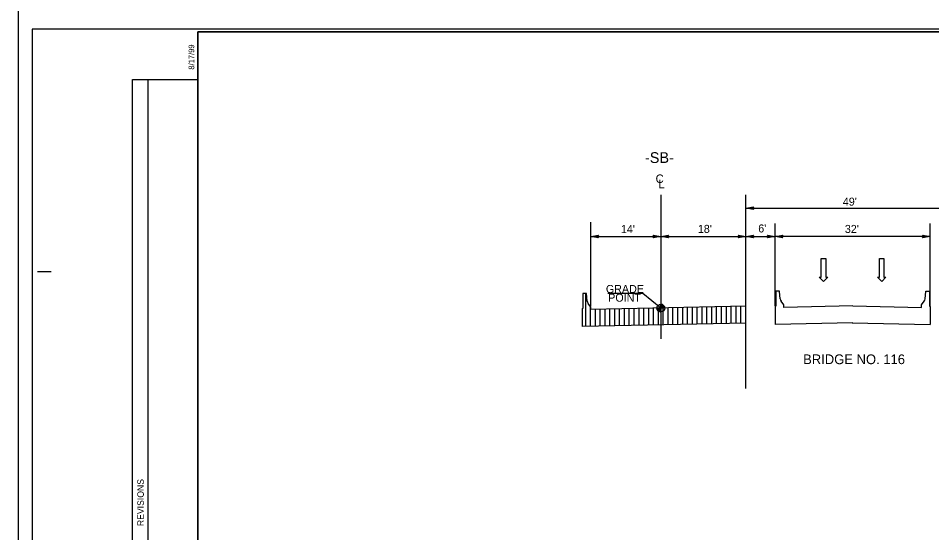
# Model space of a CAD drawing. Extents: x 2241081 to 2251104, y 658534 to 663427.
# Drawn here: x 2247636 to 2248483, y 659142 to 659619 of the extents above; entities that cross this region are included whole.
import ezdxf

# ---------------------------------------------------------------- set-up
doc = ezdxf.new("R2010")
doc.units = 0
for name, color, linetype in [('Prop Dimension', 7, 'Continuous'), ('Prop Dimension Text', 7, 'Continuous'), ('Prop Lane Arrow CELL', 7, 'Continuous'), ('Prop Roadway Bridge', 7, 'Continuous'), ('Sheet Block Revision CELL', 7, 'Continuous'), ('Sheet Cutting Line CELL', 7, 'Continuous'), ('Sheet Plan CELL', 7, 'Continuous'), ('Sheet Plot Border Inside CELL', 7, 'Continuous'), ('Sheet Plot Border Outside CELL', 7, 'Continuous'), ('Typical Grade Point Symbol CELL', 7, 'Continuous'), ('Typical Terminator CELL', 7, 'Continuous'), ('Typical Text Centerline CELL', 7, 'Continuous'), ('Typical Text Grade Point CELL', 7, 'Continuous')]:
    doc.layers.add(name, color=color, linetype=linetype)

msp = doc.modelspace()

# ---------------------------------------------------------------- linework, layer by layer
at = {"layer": 'Prop Dimension'}
msp.add_line((2248166.6, 659351.91), (2248166.6, 659430.01), dxfattribs=at)
at = {"layer": 'Prop Dimension Text'}
for p, q in [((2248310.6, 659275.49), (2248310.6, 659455.33)), ((2248310.6, 659442.91), (2248531.1, 659442.91)), ((2248337.6, 659352.28), (2248337.6, 659428.7)), ((2248481.6, 659352.28), (2248481.6, 659428.7)), ((2248166.6, 659416.65), (2248231.65, 659416.65)), ((2248231.65, 659416.65), (2248310.6, 659416.65)), ((2248310.6, 659416.65), (2248337.6, 659416.65)), ((2248481.6, 659416.65), (2248337.6, 659416.65)), ((2248161.9, 659333.15), (2248161.9, 659363.86)), ((2248166.4, 659333.24), (2248166.4, 659351.51)), ((2248170.9, 659333.34), (2248170.9, 659349)), ((2248175.4, 659333.43), (2248175.4, 659349.09)), ((2248179.9, 659333.52), (2248179.9, 659349.19)), ((2248184.4, 659333.62), (2248184.4, 659349.28)), ((2248188.9, 659333.71), (2248188.9, 659349.38)), ((2248193.4, 659333.8), (2248193.4, 659349.47)), ((2248197.9, 659333.9), (2248197.9, 659349.56)), ((2248202.4, 659333.99), (2248202.4, 659349.66)), ((2248206.9, 659334.09), (2248206.9, 659349.75)), ((2248211.4, 659334.18), (2248211.4, 659349.84)), ((2248215.9, 659334.27), (2248215.9, 659349.94)), ((2248220.4, 659334.37), (2248220.4, 659350.03)), ((2248224.9, 659334.46), (2248224.9, 659350.12)), ((2248229.4, 659334.55), (2248229.4, 659350.22)), ((2248233.9, 659334.65), (2248233.9, 659350.31)), ((2248238.4, 659334.74), (2248238.4, 659350.4)), ((2248242.9, 659334.83), (2248242.9, 659350.5)), ((2248247.4, 659334.93), (2248247.4, 659350.59)), ((2248251.9, 659335.02), (2248251.9, 659350.69)), ((2248256.4, 659335.12), (2248256.4, 659350.78)), ((2248260.9, 659335.21), (2248260.9, 659350.87)), ((2248265.4, 659335.3), (2248265.4, 659350.97)), ((2248269.9, 659335.4), (2248269.9, 659351.06)), ((2248274.4, 659335.49), (2248274.4, 659351.15)), ((2248278.9, 659335.58), (2248278.9, 659351.25)), ((2248283.4, 659335.68), (2248283.4, 659351.34)), ((2248287.9, 659335.77), (2248287.9, 659351.43)), ((2248292.4, 659335.86), (2248292.4, 659351.53)), ((2248296.9, 659335.96), (2248296.9, 659351.62)), ((2248301.4, 659336.05), (2248301.4, 659351.71)), ((2248305.9, 659336.14), (2248305.9, 659351.81)), ((2248310.4, 659336.24), (2248310.4, 659351.9))]:
    msp.add_line(p, q, dxfattribs=at)
at = {"layer": 'Prop Lane Arrow CELL'}
for p, q in [((2248380.49, 659378.92), (2248380.49, 659396.28)), ((2248380.49, 659396.28), (2248384.58, 659396.28)), ((2248384.58, 659396.28), (2248384.58, 659378.92)), ((2248434.49, 659378.92), (2248434.49, 659396.28)), ((2248434.49, 659396.28), (2248438.58, 659396.28)), ((2248438.58, 659396.28), (2248438.58, 659378.92)), ((2248382.6, 659375.01), (2248378.63, 659378.92)), ((2248378.63, 659378.92), (2248380.49, 659378.92)), ((2248386.44, 659378.92), (2248382.6, 659375.01)), ((2248384.58, 659378.92), (2248386.44, 659378.92)), ((2248436.6, 659375.01), (2248432.63, 659378.92)), ((2248432.63, 659378.92), (2248434.49, 659378.92)), ((2248440.44, 659378.92), (2248436.6, 659375.01)), ((2248438.58, 659378.92), (2248440.44, 659378.92))]:
    msp.add_line(p, q, dxfattribs=at)
at = {"layer": 'Prop Roadway Bridge'}
for p, q in [((2248159.36, 659363.86), (2248159.19, 659363.69)), ((2248159.19, 659363.69), (2248159.19, 659349.92)), ((2248162.52, 659363.86), (2248159.36, 659363.86)), ((2248162.7, 659363.67), (2248162.52, 659363.86)), ((2248163.43, 659356.7), (2248162.7, 659363.67)), ((2248338.42, 659365.89), (2248338.25, 659365.73)), ((2248338.25, 659365.73), (2248338.25, 659351.96)), ((2248341.57, 659365.89), (2248338.42, 659365.89)), ((2248341.76, 659365.71), (2248341.57, 659365.89)), ((2248342.49, 659358.74), (2248341.76, 659365.71)), ((2248476.71, 659358.74), (2248477.44, 659365.71)), ((2248477.44, 659365.71), (2248477.62, 659365.89)), ((2248477.62, 659365.89), (2248480.78, 659365.89)), ((2248480.78, 659365.89), (2248480.95, 659365.73)), ((2248480.95, 659365.73), (2248480.95, 659351.96)), ((2248166.6, 659351.23), (2248164.2, 659354.66)), ((2248345.66, 659353.26), (2248343.25, 659356.7)), ((2248345.66, 659350.95), (2248345.66, 659353.26)), ((2248473.54, 659353.26), (2248475.94, 659356.7)), ((2248473.54, 659350.95), (2248473.54, 659353.26)), ((2248158.87, 659349.92), (2248158.54, 659349.59)), ((2248158.54, 659349.59), (2248158.54, 659347.31)), ((2248158.54, 659347.31), (2248158.54, 659333.08)), ((2248159.19, 659349.92), (2248158.87, 659349.92)), ((2248310.6, 659351.91), (2248166.6, 659348.91)), ((2248166.6, 659348.91), (2248166.6, 659351.23)), ((2248337.93, 659351.96), (2248337.6, 659351.63)), ((2248337.6, 659351.63), (2248337.6, 659349.34)), ((2248337.6, 659349.34), (2248337.6, 659335.12)), ((2248338.25, 659351.96), (2248337.93, 659351.96)), ((2248409.6, 659352.28), (2248345.66, 659350.95)), ((2248409.6, 659352.28), (2248473.54, 659350.95)), ((2248480.95, 659351.96), (2248481.27, 659351.96)), ((2248481.27, 659351.96), (2248481.6, 659351.63)), ((2248481.6, 659351.63), (2248481.6, 659349.34)), ((2248481.6, 659349.34), (2248481.6, 659335.12)), ((2248310.6, 659336.24), (2248158.54, 659333.08)), ((2248409.6, 659336.61), (2248337.6, 659335.12)), ((2248409.27, 659336.62), (2248481.6, 659335.12))]:
    msp.add_line(p, q, dxfattribs=at)
for centre, start, end in [((2248167.76, 659357.16), 186.011, 214.99123), ((2248346.82, 659359.19), 186.011, 214.99123), ((2248472.38, 659359.19), 325.00863, 353.98887)]:
    msp.add_arc(centre, 4.36, start, end, dxfattribs=at)
at = {"layer": 'Sheet Block Revision CELL'}
msp.add_line((2247756.02, 658771.78), (2247756.01, 659562.42), dxfattribs=at)
msp.add_lwpolyline([(2247741.47, 658771.75), (2247741.47, 659562.4), (2247802.01, 659562.43), (2247802, 658771.78)], close=True, dxfattribs=at)
at = {"layer": 'Sheet Cutting Line CELL'}
msp.add_line((2247635.51, 659629.27), (2247635.5, 658534.27), dxfattribs=at)
at = {"layer": 'Sheet Plan CELL'}
for p, q in [((2247801.99, 659606.78), (2247801.99, 659606.78)), ((2247653.49, 659384.25), (2247666.01, 659384.28))]:
    msp.add_line(p, q, dxfattribs=at)
for points in [[(2247801.99, 658556.78), (2247801.97, 659606.75), (2249101.96, 659606.79), (2249101.97, 659456.73), (2249302.01, 659456.71), (2249302, 658556.78)], [(2249302.03, 659606.78), (2247801.99, 659606.78), (2247801.99, 658556.78), (2249302, 658556.78)]]:
    msp.add_lwpolyline(points, close=True, dxfattribs=at)
at = {"layer": 'Sheet Plot Border Inside CELL'}
msp.add_lwpolyline([(2247648.5, 658554.27), (2249314.49, 658554.28), (2249314.51, 659609.26), (2247648.51, 659609.27)], close=True, dxfattribs=at)
at = {"layer": 'Sheet Plot Border Outside CELL'}
msp.add_lwpolyline([(2247635.5, 658534.27), (2249319, 658534.26), (2249319.01, 659629.26), (2247635.51, 659629.27)], close=True, dxfattribs=at)
at = {"layer": 'Typical Grade Point Symbol CELL'}
for p, q in [((2248231.65, 659350.26), (2248214.96, 659363.72)), ((2248231.66, 659353.84), (2248231.65, 659350.26)), ((2248231.65, 659350.26), (2248231.66, 659353.84)), ((2248228.07, 659350.26), (2248231.65, 659350.26)), ((2248231.65, 659350.26), (2248231.65, 659346.68)), ((2248235.23, 659350.26), (2248231.65, 659350.26))]:
    msp.add_line(p, q, dxfattribs=at)
for points in [[(2248231.71, 659350.26), (2248231.71, 659353.84), (2248231.71, 659353.84)], [(2248231.78, 659350.26), (2248231.78, 659353.84)], [(2248231.85, 659350.26), (2248231.85, 659353.84)], [(2248231.92, 659350.26), (2248231.92, 659353.84)], [(2248231.99, 659350.26), (2248231.99, 659353.83)], [(2248232.06, 659350.26), (2248232.06, 659353.82)], [(2248232.14, 659350.26), (2248232.14, 659353.81)], [(2248232.21, 659350.26), (2248232.21, 659353.8)], [(2248232.28, 659350.26), (2248232.28, 659353.79)], [(2248232.35, 659350.26), (2248232.35, 659353.77)], [(2248232.42, 659350.26), (2248232.42, 659353.76)], [(2248232.49, 659350.26), (2248232.49, 659353.74)], [(2248232.57, 659350.26), (2248232.57, 659353.73)], [(2248232.64, 659350.26), (2248232.64, 659353.7)], [(2248232.71, 659350.26), (2248232.71, 659353.69)], [(2248232.78, 659350.26), (2248232.78, 659353.66)], [(2248232.85, 659350.26), (2248232.85, 659353.64)], [(2248232.92, 659350.26), (2248232.92, 659353.61)], [(2248233, 659350.26), (2248233, 659353.58)], [(2248233.07, 659350.26), (2248233.07, 659353.55)], [(2248233.14, 659350.26), (2248233.14, 659353.52)], [(2248233.21, 659350.26), (2248233.21, 659353.49)], [(2248233.28, 659350.26), (2248233.28, 659353.45)], [(2248233.35, 659350.26), (2248233.35, 659353.41)], [(2248233.43, 659350.26), (2248233.43, 659353.38)], [(2248233.5, 659350.26), (2248233.5, 659353.34)], [(2248233.57, 659350.26), (2248233.57, 659353.29)], [(2248233.64, 659350.26), (2248233.64, 659353.24)], [(2248233.71, 659350.26), (2248233.71, 659353.19)], [(2248233.78, 659350.26), (2248233.78, 659353.14)], [(2248233.85, 659350.26), (2248233.85, 659353.09)], [(2248233.93, 659350.26), (2248233.93, 659353.03)], [(2248234, 659350.26), (2248234, 659352.97)], [(2248234.07, 659350.26), (2248234.07, 659352.91)], [(2248234.14, 659350.26), (2248234.14, 659352.84)], [(2248234.21, 659350.26), (2248234.21, 659352.77)], [(2248234.28, 659350.26), (2248234.28, 659352.69)], [(2248234.36, 659350.26), (2248234.36, 659352.61)], [(2248228.11, 659349.75), (2248228.11, 659350.26)], [(2248228.18, 659349.39), (2248228.18, 659350.26)], [(2248228.25, 659349.14), (2248228.25, 659350.26)], [(2248228.32, 659348.94), (2248228.32, 659350.26)], [(2248228.4, 659348.78), (2248228.4, 659350.26)], [(2248228.47, 659348.62), (2248228.47, 659350.26)], [(2248228.54, 659348.5), (2248228.54, 659350.26)], [(2248228.61, 659348.38), (2248228.61, 659350.26)], [(2248228.68, 659348.27), (2248228.68, 659350.26)], [(2248228.75, 659348.16), (2248228.75, 659350.26)], [(2248228.83, 659348.07), (2248228.83, 659350.26)], [(2248228.9, 659347.98), (2248228.9, 659350.26)], [(2248228.97, 659347.89), (2248228.97, 659350.26)], [(2248229.04, 659347.81), (2248229.04, 659350.26)], [(2248229.11, 659347.74), (2248229.11, 659350.26)], [(2248229.18, 659347.67), (2248229.18, 659350.26)], [(2248229.26, 659347.61), (2248229.26, 659350.26)], [(2248229.33, 659347.54), (2248229.33, 659350.26)], [(2248229.4, 659347.48), (2248229.4, 659350.26)], [(2248229.47, 659347.42), (2248229.47, 659350.26)], [(2248229.54, 659347.38), (2248229.54, 659350.26)], [(2248229.61, 659347.32), (2248229.61, 659350.26)], [(2248229.69, 659347.27), (2248229.69, 659350.26)], [(2248229.76, 659347.22), (2248229.76, 659350.26)], [(2248229.83, 659347.18), (2248229.83, 659350.26)], [(2248229.9, 659347.14), (2248229.9, 659350.26)], [(2248229.97, 659347.11), (2248229.97, 659350.26)], [(2248230.04, 659347.07), (2248230.04, 659350.26)], [(2248230.11, 659347.03), (2248230.11, 659350.26)], [(2248230.19, 659347), (2248230.19, 659350.26)], [(2248230.26, 659346.97), (2248230.26, 659350.26)], [(2248230.33, 659346.94), (2248230.33, 659350.26)], [(2248230.4, 659346.91), (2248230.4, 659350.26)], [(2248230.47, 659346.88), (2248230.47, 659350.26)], [(2248230.54, 659346.86), (2248230.54, 659350.26)], [(2248230.62, 659346.83), (2248230.62, 659350.26)], [(2248230.69, 659346.82), (2248230.69, 659350.26)], [(2248230.76, 659346.79), (2248230.76, 659350.26)], [(2248230.83, 659346.78), (2248230.83, 659350.26)], [(2248230.9, 659346.76), (2248230.9, 659350.26)], [(2248230.97, 659346.75), (2248230.97, 659350.26)], [(2248231.05, 659346.73), (2248231.05, 659350.26)], [(2248231.12, 659346.72), (2248231.12, 659350.26)], [(2248231.19, 659346.72), (2248231.19, 659350.26)], [(2248231.26, 659346.71), (2248231.26, 659350.26)], [(2248231.33, 659346.7), (2248231.33, 659350.26)], [(2248231.4, 659346.69), (2248231.4, 659350.26)], [(2248231.48, 659346.69), (2248231.48, 659350.26)], [(2248231.55, 659346.68), (2248231.55, 659350.26)], [(2248231.62, 659346.68), (2248231.62, 659346.68), (2248231.62, 659350.26)], [(2248234.43, 659350.26), (2248234.43, 659352.52)], [(2248234.5, 659350.26), (2248234.5, 659352.44)], [(2248234.57, 659350.26), (2248234.57, 659352.34)], [(2248234.64, 659350.26), (2248234.64, 659352.24)], [(2248234.71, 659350.26), (2248234.71, 659352.13)], [(2248234.79, 659350.26), (2248234.79, 659352)], [(2248234.86, 659350.26), (2248234.86, 659351.86)], [(2248234.93, 659350.26), (2248234.93, 659351.71)], [(2248235, 659350.26), (2248235, 659351.55)], [(2248235.07, 659350.26), (2248235.07, 659351.33)], [(2248235.14, 659350.26), (2248235.14, 659351.08)], [(2248235.22, 659350.26), (2248235.22, 659350.65)]]:
    msp.add_lwpolyline(points, dxfattribs=at)
msp.add_circle((2248231.65, 659350.26), 3.58, dxfattribs=at)
for start, end in [(359.99048, 89.99048), (179.99048, 269.99048)]:
    msp.add_arc((2248231.65, 659350.26), 3.58, start, end, dxfattribs=at)
at = {"layer": 'Typical Terminator CELL'}
for points in [[(2248317.63, 659441.7), (2248310.6, 659442.91), (2248317.67, 659444.16), (2248316.77, 659442.91)], [(2248173.63, 659415.44), (2248166.6, 659416.65), (2248173.67, 659417.9), (2248172.77, 659416.65)], [(2248224.62, 659417.86), (2248231.65, 659416.65), (2248224.58, 659415.4), (2248225.48, 659416.65)], [(2248238.68, 659415.44), (2248231.65, 659416.65), (2248238.72, 659417.9), (2248237.82, 659416.65)], [(2248303.57, 659417.86), (2248310.6, 659416.65), (2248303.53, 659415.4), (2248304.43, 659416.65)], [(2248317.63, 659415.44), (2248310.6, 659416.65), (2248317.67, 659417.9), (2248316.77, 659416.65)], [(2248330.57, 659417.86), (2248337.6, 659416.65), (2248330.53, 659415.4), (2248331.43, 659416.65)], [(2248344.63, 659415.44), (2248337.6, 659416.65), (2248344.67, 659417.9), (2248343.77, 659416.65)], [(2248474.57, 659417.86), (2248481.6, 659416.65), (2248474.53, 659415.4), (2248475.43, 659416.65)]]:
    msp.add_lwpolyline(points, close=True, dxfattribs=at)
at = {"layer": 'Typical Text Centerline CELL'}
msp.add_line((2248231.65, 659455.33), (2248231.65, 659321.64), dxfattribs=at)
at = {"layer": 'Typical Text Grade Point CELL'}
msp.add_line((2248214.96, 659363.72), (2248182.45, 659363.72), dxfattribs=at)

# ---------------------------------------------------------------- texts
at = {"layer": 'Prop Dimension Text'}
for s, height, rotation, p in [('-SB-', 10.024, 0.03489, (2248216.9, 659484.92)), ("49'", 7.425, 359.99993, (2248400.48, 659445.34)), ("14'", 7.425, 359.99993, (2248194.62, 659419.91)), ("18'", 7.425, 359.99993, (2248265.99, 659420.06)), ("6'", 7.425, 359.99993, (2248322.03, 659420.46)), ("32'", 7.425, 359.99993, (2248402.38, 659420.01)), ('BRIDGE NO. 116', 9.0214, 359.99993, (2248363.62, 659298.23))]:
    msp.add_text(s, height=height, rotation=rotation, dxfattribs=at).set_placement(p)
at = {"layer": 'Sheet Block Revision CELL'}
msp.add_text('REVISIONS', height=6, rotation=89.99993, dxfattribs=at).set_placement((2247751.97, 659147.93))
at = {"layer": 'Sheet Plan CELL'}
msp.add_text('8/17/99', height=5.25, rotation=89.99994, dxfattribs=at).set_placement((2247798.77, 659571.55))
at = {"layer": 'Typical Text Centerline CELL'}
for s, rotation, p in [('C', 359.99993, (2248226.74, 659466.39)), ('L', 359.94683, (2248229.46, 659461.43))]:
    msp.add_text(s, height=7.88, rotation=rotation, dxfattribs=at).set_placement(p)
at = {"layer": 'Typical Text Grade Point CELL'}
for s, p in [('GRADE', (2248180.66, 659364.28)), ('POINT', (2248182.81, 659356.17))]:
    msp.add_text(s, height=7.425, rotation=359.99993, dxfattribs=at).set_placement(p)

doc.saveas('drawing.dxf')
